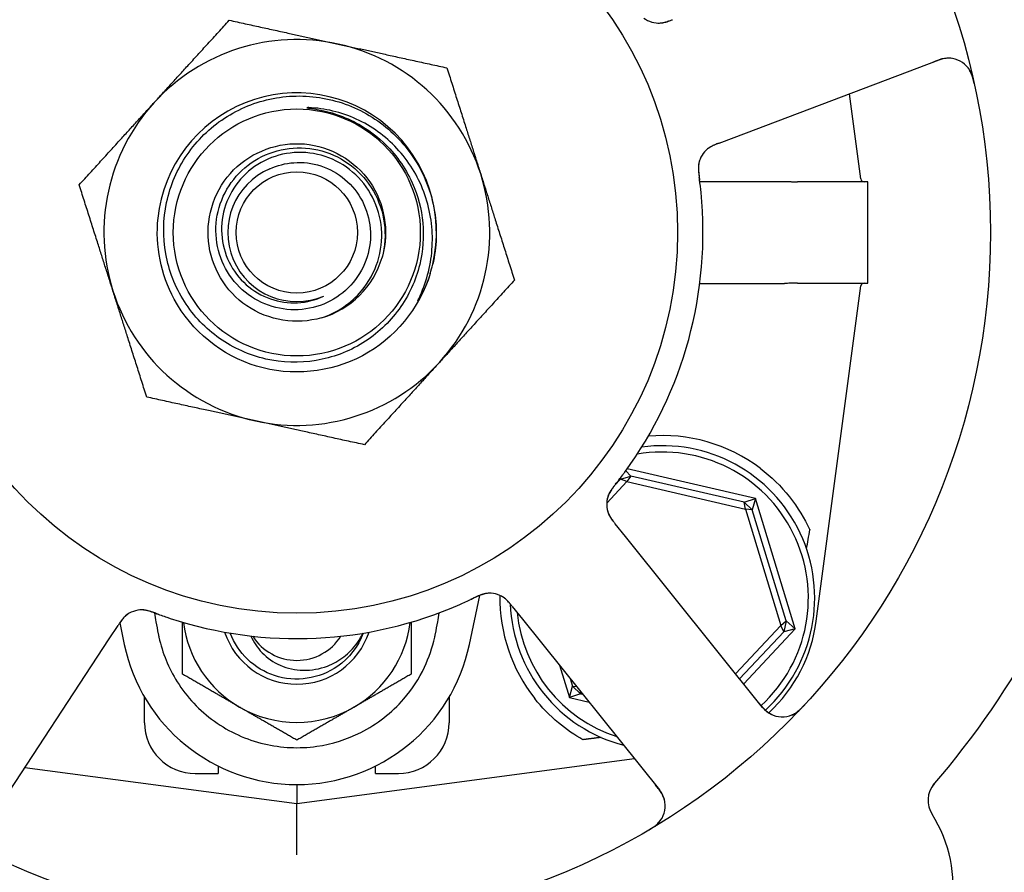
# Model space of a CAD drawing. Header units: inches. Extents: x 24 to 1128, y -94 to 748.
# Tile 531 of 546: x 704.06 to 706.49, y 603.76 to 605.86. Entities that reach past the tile are written whole.
import ezdxf

# ---------------------------------------------------------------- set-up
doc = ezdxf.new("R2010")
doc.units = ezdxf.units.IN
doc.header["$LTSCALE"] = 32
doc.header["$MEASUREMENT"] = 0
doc.layers.add('Dimension (ANSI)', color=7, linetype='Continuous', lineweight=25)
doc.layers.add('Visible (ANSI)', color=7, linetype='Continuous', lineweight=30)
doc.styles.add('Note Text (ANSI)', font='tahoma.ttf')
doc.dimstyles.new('Architectural (ANSI)', dxfattribs={"dimscale": 32, "dimtxt": 0.125, "dimasz": 0.098425, "dimexe": 0.125, "dimexo": 0.0625, "dimgap": 0.031496, "dimtad": 0, "dimtih": 1, "dimtoh": 1, "dimdec": 4, "dimrnd": 1e-08, "dimzin": 3, "dimdsep": 46, "dimlunit": 4, "dimtxsty": 'Note Text (ANSI)', "dimcen": 0.09, "dimdle": 0.393701, "dimclrd": 256, "dimclre": 256, "dimclrt": 256, "dimadec": 0, "dimazin": 3, "dimtfac": 0.96, "dimtofl": 0, "dimtmove": 0, "dimatfit": 3, "dimfxl": 1, "dimfrac": 2, "dimtolj": 1, "dimtzin": 12, "dimlwd": -1, "dimlwe": -1, "dimarcsym": 0})

# ---------------------------------------------------------------- blocks, each defined once
blk = doc.blocks.new('*D17')
at = {"layer": 'Defpoints', "color": 0, "transparency": 16777216}
for p in [(692.9153, 606.0589), (692.9153, 480.0589), (781.1171, 480.0589)]:
    blk.add_point(p, dxfattribs=at)
at = {"layer": 'Dimension (ANSI)', "transparency": 16777216}
for p, q in [((694.9153, 606.0589), (785.1171, 606.0589)), ((781.1171, 602.9093), (781.1171, 543.1487)), ((781.1171, 483.2085), (781.1171, 536.9691)), ((694.9153, 480.0589), (785.1171, 480.0589))]:
    blk.add_line(p, q, dxfattribs=at)
for points in [[(780.5922, 602.9093), (781.6421, 602.9093), (781.1171, 606.0589)], [(780.5922, 483.2085), (781.6421, 483.2085), (781.1171, 480.0589)]]:
    blk.add_solid(points, dxfattribs=at)
at = {"layer": 'Dimension (ANSI)', "transparency": 16777216, "insert": (774.3851, 542.1408), "char_height": 4, "attachment_point": 1, "style": 'Note Text (ANSI)'}
blk.add_mtext('\\A1;10\'-6"', dxfattribs=at)

msp = doc.modelspace()

# ---------------------------------------------------------------- linework, layer by layer
at = {"layer": 'Visible (ANSI)'}
for p, q in [((705.82143, 605.56805), (706.3258, 605.75906)), ((706.13304, 605.46569), (706.10511, 605.67548)), ((705.78413, 605.55392), (705.82143, 605.56805)), ((705.73645, 605.45919), (705.94487, 605.45919)), ((706.15058, 605.45891), (705.97697, 605.45891)), ((706.15058, 605.20891), (706.15058, 605.45891)), ((705.73645, 605.20863), (705.94487, 605.20863)), ((705.97697, 605.20891), (706.15058, 605.20891)), ((706.02323, 604.37725), (706.13304, 605.20213)), ((705.87331, 604.67923), (705.55775, 604.75224)), ((705.54097, 604.7262), (705.56685, 604.7341)), ((705.54097, 604.7262), (705.54178, 604.73053)), ((705.55404, 604.74709), (705.56685, 604.7341)), ((705.56685, 604.7341), (705.5569, 604.72036)), ((705.84578, 604.66957), (705.56685, 604.7341)), ((705.50721, 604.66713), (705.5569, 604.72036)), ((705.54097, 604.7262), (705.52666, 604.71087)), ((705.5569, 604.72036), (705.54097, 604.7262)), ((705.5569, 604.72036), (705.84869, 604.65286)), ((705.84578, 604.66957), (705.87331, 604.67923)), ((705.84578, 604.66957), (705.86556, 604.6511)), ((705.84869, 604.65286), (705.84578, 604.66957)), ((705.87331, 604.67923), (705.86556, 604.6511)), ((705.97128, 604.35827), (705.87331, 604.67923)), ((705.86556, 604.6511), (705.84869, 604.65286)), ((705.84869, 604.65286), (705.93612, 604.3664)), ((705.94914, 604.37728), (705.86556, 604.6511)), ((705.55334, 604.58527), (705.52837, 604.61639)), ((705.89086, 604.16461), (705.55334, 604.58527)), ((705.16925, 604.31936), (705.19469, 604.44008)), ((705.27489, 604.41298), (705.29985, 604.38188)), ((704.28233, 604.33315), (704.30421, 604.36652)), ((704.3082, 604.37256), (704.31941, 604.31936)), ((705.29985, 604.38188), (705.63737, 603.96122)), ((705.93612, 604.3664), (705.82472, 604.24704)), ((705.93612, 604.3664), (705.94914, 604.37728)), ((705.94304, 604.35091), (705.93612, 604.3664)), ((705.94914, 604.37728), (705.94304, 604.35091)), ((705.94914, 604.37728), (705.97128, 604.35827)), ((705.8346, 604.23473), (705.94304, 604.35091)), ((705.84448, 604.22242), (705.97128, 604.35827)), ((705.97128, 604.35827), (705.94304, 604.35091)), ((703.98655, 603.88216), (704.28233, 604.33315)), ((705.39104, 604.26823), (705.41535, 604.18858)), ((705.4174, 604.23537), (705.4231, 604.21672)), ((705.41535, 604.18858), (705.4231, 604.21672)), ((705.44288, 604.19825), (705.41535, 604.18858)), ((705.4231, 604.21672), (705.43321, 604.21567)), ((705.44288, 604.19825), (705.4231, 604.21672)), ((705.44169, 604.2051), (705.44288, 604.19825)), ((705.44288, 604.19825), (705.44816, 604.19703)), ((704.36933, 604.12673), (704.36933, 604.18994)), ((705.11933, 604.18994), (705.11933, 604.12673)), ((705.41535, 604.18858), (705.46396, 604.17734)), ((704.74433, 603.92766), (705.57551, 604.03831)), ((704.07484, 604.01678), (704.74433, 603.92766)), ((704.49433, 604.00173), (704.55058, 604.00173)), ((704.55058, 604.02028), (704.55058, 604.00173)), ((704.93808, 604.00173), (704.93808, 604.02028)), ((704.93808, 604.00173), (704.99433, 604.00173)), ((704.74433, 603.97466), (704.74433, 603.92766)), ((704.74433, 603.80156), (704.74433, 603.92766))]:
    msp.add_line(p, q, dxfattribs=at)
for radius in [1.7075, 0.9375, 0.30408, 0.14917]:
    msp.add_circle((704.74433, 605.33391), radius, dxfattribs=at)
for centre, radius, start, end in [((704.74433, 605.33391), 1, 107.83299, 149.65061), ((705.63574, 605.91208), 0.0625, 233.2706, 274.30345), ((704.74433, 605.33391), 0.475, 77.64769, 137.64769), ((704.74433, 605.33391), 0.475, 17.64769, 77.64769), ((706.34794, 605.70061), 0.0625, 12.88035, 110.7418), ((704.74433, 605.33391), 2.075, 318.99965, 10.48395), ((704.74433, 605.33391), 0.34375, 346.81176, 174.08625), ((704.74433, 605.33391), 0.34375, 346.81176, 174.08625), ((704.74433, 605.33391), 0.475, 137.64769, 197.64769), ((705.79511, 605.49125), 0.0625, 128.31583, 168.22862), ((704.74433, 605.33391), 0.17, 112.97308, 292.97308), ((704.74433, 605.33391), 0.475, 317.64769, 17.64769), ((706.14078, 605.46672), 0.00781, 187.58266, 270), ((704.74433, 605.33391), 1, 323.83299, 5.65061), ((704.74433, 605.33391), 0.21875, 286.09118, 343.65421), ((704.74433, 605.33391), 0.34375, 342.85926, 346.81176), ((704.74433, 605.33391), 0.475, 197.64769, 257.64769), ((706.14078, 605.2011), 0.00781, 90, 172.41734), ((704.74433, 605.33391), 0.475, 257.64769, 317.64769), ((705.64433, 604.43391), 0.4, 52.97261, 94.99892), ((705.64433, 604.43391), 0.375, 312.58331, 97.82604), ((705.64433, 604.43391), 0.35938, 312.5485, 99.97535), ((705.56967, 604.66479), 0.0625, 161.2706, 202.30345), ((705.21868, 604.38317), 0.0625, 56.31583, 96.22862), ((705.64433, 604.43391), 0.4, 179.10653, 218.18136), ((704.74433, 605.33391), 1, 251.83299, 293.65061), ((705.64433, 604.43391), 0.375, 182.20116, 255.29323), ((704.363, 604.3422), 0.0625, 89.2706, 130.30345), ((705.64433, 604.43391), 0.35938, 185.69755, 251.78605), ((704.74433, 604.40891), 0.2815, 187.18473, 240), ((704.74433, 604.40891), 0.2815, 300, 352.81527), ((705.65151, 604.42673), 0.375, 312.75403, 352.41734), ((704.74433, 604.40891), 0.18733, 198.38115, 341.61885), ((704.74433, 604.40891), 0.43425, 191.9007, 348.0993), ((704.74433, 604.40891), 0.12866, 212.48137, 327.51863), ((704.74433, 604.40891), 0.12866, 212.48137, 327.51863), ((704.74433, 604.40891), 0.2815, 240, 300), ((705.93961, 604.20372), 0.0625, 218.7418, 316.60325), ((704.49433, 604.12673), 0.125, 180, 270), ((704.99433, 604.12673), 0.125, 270, 0), ((705.58862, 603.9221), 0.0625, 300.88035, 38.7418), ((706.3607, 603.93525), 0.0625, 139.1302, 212.82247), ((706.03507, 603.72521), 0.325, 224.66113, 32.82247)]:
    msp.add_arc(centre, radius, start, end, dxfattribs=at)
msp.add_ellipse((706.24229, 607.44374), major_axis=(-0.57653, -4.33091), ratio=0.0429148, start_param=0.8462542, end_param=0.8607442, dxfattribs=at)
for points, weights in [([(704.3933, 605.65391), (704.47904, 605.74797), (704.57805, 605.85658)], [1, 1.0379548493, 1]), ([(704.57805, 605.85658), (704.72161, 605.82514), (704.84594, 605.79791)], [1, 1.0379548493, 1]), ([(704.84594, 605.79791), (704.97027, 605.77069), (705.11383, 605.73925)], [1, 1.0379548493, 1]), ([(705.11383, 605.73925), (705.15839, 605.5992), (705.19697, 605.47791)], [1, 1.0379548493, 1]), ([(704.20854, 605.45124), (704.30755, 605.55985), (704.3933, 605.65391)], [1, 1.0379548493, 1]), ([(705.19697, 605.47791), (705.23556, 605.35663), (705.28011, 605.21658)], [1, 1.0379548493, 1]), ([(704.29168, 605.18991), (704.2531, 605.31119), (704.20854, 605.45124)], [1, 1.0379548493, 1]), ([(705.28011, 605.21658), (705.18111, 605.10797), (705.09536, 605.01391)], [1, 1.0379548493, 1]), ([(704.37482, 604.92857), (704.33027, 605.06862), (704.29168, 605.18991)], [1, 1.0379548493, 1]), ([(705.09536, 605.01391), (705.00962, 604.91985), (704.91061, 604.81124)], [1, 1.0379548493, 1]), ([(704.64272, 604.86991), (704.51839, 604.89713), (704.37482, 604.92857)], [1, 1.0379548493, 1]), ([(704.91061, 604.81124), (704.76705, 604.84268), (704.64272, 604.86991)], [1, 1.0379548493, 1]), ([(704.46283, 604.24639), (704.46283, 604.31472), (704.46283, 604.37435)], [1, 1.02953838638, 1.01310023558]), ([(705.02583, 604.37435), (705.02583, 604.31472), (705.02583, 604.24639)], [1.01310023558, 1.02953838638, 1]), ([(704.60358, 604.16512), (704.53826, 604.20284), (704.46283, 604.24639)], [1, 1.0379548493, 1]), ([(705.02583, 604.24639), (704.9504, 604.20284), (704.88508, 604.16512)], [1, 1.0379548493, 1]), ([(704.74433, 604.08386), (704.6689, 604.12741), (704.60358, 604.16512)], [1, 1.0379548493, 1]), ([(704.88508, 604.16512), (704.81976, 604.12741), (704.74433, 604.08386)], [1, 1.0379548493, 1]), ([(705.49338, 604.09063), (705.47104, 604.0878), (705.44875, 604.08498)], [0.999969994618, 0.999969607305, 0.999970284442])]:
    msp.add_rational_spline(points, weights, degree=2, dxfattribs=at)
for points, knots in [([(705.63333, 605.84963), (705.63361, 605.84962), (705.63391, 605.84962), (705.63507, 605.84961), (705.63599, 605.84962), (705.63864, 605.84971), (705.64043, 605.84985), (705.64573, 605.85051), (705.64941, 605.85129), (705.65595, 605.85312), (705.65888, 605.8541), (705.66167, 605.85511)], [0.094581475, 0.094581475, 0.094581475, 0.094581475, 0.097636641, 0.097636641, 0.105884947, 0.105884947, 0.120706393, 0.120706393, 0.149460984, 0.149460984, 0.172558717, 0.172558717, 0.172558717, 0.172558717]), ([(705.63945, 605.84969), (705.63945, 605.84969), (705.63945, 605.84969), (705.63949, 605.84969), (705.63956, 605.8497), (705.63989, 605.84972), (705.6402, 605.84974), (705.64167, 605.84986), (705.64361, 605.85008), (705.6463, 605.85056), (705.64699, 605.8507), (705.65074, 605.85151), (705.65399, 605.85244), (705.65961, 605.85436), (705.66136, 605.85499), (705.6641, 605.856), (705.66504, 605.85635), (705.66697, 605.85708), (705.66797, 605.85746), (705.66895, 605.85783)], [0.05598665, 0.05598665, 0.05598665, 0.05598665, 0.05687301, 0.05687301, 0.0600697, 0.0600697, 0.06858049, 0.06858049, 0.09786867, 0.09786867, 0.10758076, 0.10758076, 0.14991049, 0.14991049, 0.16694482, 0.16694482, 0.17567446, 0.17567446, 0.18444701, 0.18444701, 0.18444701, 0.18444701]), ([(706.35577, 605.76261), (706.3551, 605.76269), (706.35427, 605.76276), (706.3509, 605.76298), (706.34841, 605.763), (706.34154, 605.7624), (706.33726, 605.76172), (706.32913, 605.75972), (706.32533, 605.75859), (706.31975, 605.75668), (706.31808, 605.75609), (706.31444, 605.75475), (706.31243, 605.75399), (706.31045, 605.75324)], [0.11682073, 0.11682073, 0.11682073, 0.11682073, 0.13209763, 0.13209763, 0.17640845, 0.17640845, 0.22121696, 0.22121696, 0.25582457, 0.25582457, 0.27005755, 0.27005755, 0.2865375, 0.2865375, 0.2865375, 0.2865375]), ([(706.412, 605.70056), (706.41182, 605.70136), (706.41165, 605.70215), (706.4109, 605.70549), (706.41028, 605.70813), (706.409, 605.71297), (706.40836, 605.71518), (706.40684, 605.71997), (706.4059, 605.72258), (706.40424, 605.72669), (706.4035, 605.72834), (706.40201, 605.7314), (706.40125, 605.7328), (706.39966, 605.73552), (706.39881, 605.73682), (706.39772, 605.73837), (706.39739, 605.73881), (706.39712, 605.73917)], [0, 0, 0, 0, 0.00673636, 0.00673636, 0.02806078, 0.02806078, 0.0453371, 0.0453371, 0.06652159, 0.06652159, 0.08352226, 0.08352226, 0.10158901, 0.10158901, 0.12223493, 0.12223493, 0.13206643, 0.13206643, 0.13206643, 0.13206643]), ([(705.02834, 605.45617), (705.0424, 605.42498), (705.05118, 605.39168), (705.05757, 605.32336), (705.05506, 605.28881), (705.03738, 605.21567), (705.0201, 605.17823), (704.97203, 605.11184), (704.94164, 605.08359), (704.87151, 605.04014), (704.83241, 605.02545), (704.75052, 605.01179), (704.7085, 605.01306), (704.62703, 605.03164), (704.58839, 605.04887), (704.51965, 605.0973), (704.49027, 605.1281), (704.44477, 605.19945), (704.42919, 605.23936), (704.4141, 605.32316), (704.41484, 605.36627), (704.43281, 605.45004), (704.44997, 605.48988), (704.4987, 605.561), (704.52989, 605.59153), (704.60242, 605.63911), (704.64312, 605.65561), (704.72881, 605.67219), (704.77299, 605.672), (704.85907, 605.65469), (704.90013, 605.63764), (704.97363, 605.58865), (705.00533, 605.5571), (705.0301, 605.52038)], [-5.0704915, -5.0704915, -5.0704915, -5.0704915, -4.8092414, -4.8092414, -4.5465572, -4.5465572, -4.2346915, -4.2346915, -3.9208419, -3.9208419, -3.6050086, -3.6050086, -3.2871921, -3.2871921, -2.9673924, -2.9673924, -2.64561, -2.64561, -2.321845, -2.321845, -1.9960977, -1.9960977, -1.6683683, -1.6683683, -1.3386572, -1.3386572, -1.0069646, -1.0069646, -0.6732907, -0.6732907, -0.3376357, -0.3376357, 0, 0, 0, 0]), ([(704.78077, 605.64097), (704.77546, 605.64131), (704.77145, 605.64135), (704.7695, 605.64119), (704.76922, 605.64116), (704.76898, 605.6411), (704.76892, 605.64109), (704.76886, 605.64106), (704.76884, 605.64105), (704.76882, 605.64103), (704.76881, 605.64102), (704.76881, 605.641), (704.76881, 605.64099), (704.76881, 605.64098), (704.76881, 605.64097), (704.76883, 605.64094), (704.76884, 605.64093), (704.76892, 605.64088), (704.76902, 605.64084), (704.76941, 605.64071), (704.7698, 605.64063), (704.77166, 605.64026), (704.7742, 605.6399), (704.78786, 605.63793), (704.81212, 605.63465), (704.84191, 605.62466)], [-0.37606241, -0.37606241, -0.37606241, -0.37606241, -0.30741129, -0.30741129, -0.29779295, -0.29779295, -0.29494673, -0.29494673, -0.2937317, -0.2937317, -0.29301265, -0.29301265, -0.29238719, -0.29238719, -0.29165629, -0.29165629, -0.29047649, -0.29047649, -0.28622321, -0.28622321, -0.27736006, -0.27736006, -0.23942142, -0.23942142, 0, 0, 0, 0]), ([(705.04789, 605.17806), (705.06525, 605.21635), (705.07537, 605.25752), (705.07992, 605.34265), (705.07384, 605.38584), (705.04558, 605.46662), (705.02397, 605.50353), (704.96825, 605.56624), (704.93491, 605.59165), (704.86104, 605.62774), (704.82136, 605.63835), (704.78077, 605.64097)], [-1.5992336, -1.5992336, -1.5992336, -1.5992336, -1.2791425, -1.2791425, -0.9499666, -0.9499666, -0.6270496, -0.6270496, -0.3103934, -0.3103934, 0, 0, 0, 0]), ([(704.84191, 605.62466), (704.86149, 605.61808), (704.88033, 605.60966), (704.9193, 605.58738), (704.93888, 605.57296), (704.98693, 605.52807), (705.01129, 605.49401), (705.02834, 605.45617)], [-0.65841937, -0.65841937, -0.65841937, -0.65841937, -0.50117447, -0.50117447, -0.31635325, -0.31635325, 0, 0, 0, 0]), ([(704.80496, 605.12373), (704.74349, 605.106), (704.67438, 605.117), (704.62145, 605.15293), (704.56853, 605.18886), (704.53281, 605.24904), (704.52661, 605.31271), (704.52041, 605.37637), (704.54384, 605.4423), (704.58883, 605.48777), (704.63382, 605.53323), (704.6995, 605.55737), (704.76322, 605.55184), (704.82693, 605.54632), (704.88748, 605.51125), (704.92397, 605.45873), (704.96046, 605.40621), (704.97221, 605.33725), (704.95517, 605.27561), (704.95486, 605.27452), (704.95455, 605.27343), (704.95424, 605.27235)], [16.9979155, 16.9979155, 16.9979155, 16.9979155, 17.8752194, 17.8752194, 17.8752194, 18.7524691, 18.7524691, 18.7524691, 19.6296647, 19.6296647, 19.6296647, 20.5068064, 20.5068064, 20.5068064, 21.3838943, 21.3838943, 21.3838943, 22.2609286, 22.2609286, 22.2609286, 22.2764365, 22.2764365, 22.2764365, 22.2764365]), ([(705.78398, 605.55387), (705.78307, 605.55352), (705.78215, 605.55317), (705.78037, 605.5525), (705.7795, 605.55216), (705.77697, 605.55118), (705.77536, 605.55055), (705.77279, 605.54949), (705.77177, 605.54905), (705.7679, 605.54736), (705.76552, 605.54617), (705.76198, 605.5442), (705.76025, 605.54312), (705.75778, 605.54137), (705.75711, 605.54087), (705.75615, 605.54013), (705.75579, 605.53984), (705.75563, 605.53971), (705.75561, 605.53969), (705.75561, 605.53969)], [0, 0, 0, 0, 0.00805947, 0.00805947, 0.01607833, 0.01607833, 0.0318321, 0.0318321, 0.04288224, 0.04288224, 0.07619177, 0.07619177, 0.108399, 0.108399, 0.1204764, 0.1204764, 0.12953115, 0.12953115, 0.13163231, 0.13163231, 0.13163231, 0.13163231]), ([(704.67798, 605.49043), (704.69655, 605.49905), (704.71652, 605.50424), (704.75945, 605.50751), (704.78208, 605.50478), (704.8253, 605.49074), (704.84544, 605.47947), (704.88051, 605.44968), (704.89504, 605.43137), (704.91642, 605.38996), (704.92297, 605.36722), (704.92705, 605.32022), (704.92443, 605.29641), (704.91016, 605.25084), (704.89854, 605.22955), (704.86764, 605.19238), (704.84858, 605.17692), (704.80536, 605.15402), (704.78157, 605.14689), (704.73232, 605.14208), (704.70731, 605.14456), (704.65937, 605.15901), (704.63693, 605.17094), (704.59763, 605.20289), (704.58122, 605.22269), (704.55674, 605.26769), (704.54901, 605.29251), (704.54341, 605.34401), (704.54571, 605.37021), (704.56027, 605.42053), (704.5725, 605.44414), (704.60545, 605.4856), (704.62595, 605.50298), (704.6727, 605.52908), (704.69855, 605.53746), (704.75229, 605.5439), (704.77967, 605.5418), (704.83238, 605.52719), (704.85717, 605.5147), (704.90082, 605.48079), (704.9192, 605.45961), (704.94698, 605.41115), (704.95602, 605.38429), (704.96337, 605.32833), (704.96151, 605.29976), (704.95424, 605.27235)], [-4.2480515, -4.2480515, -4.2480515, -4.2480515, -4.0909216, -4.0909216, -3.9177275, -3.9177275, -3.7423694, -3.7423694, -3.5648477, -3.5648477, -3.385163, -3.385163, -3.2033156, -3.2033156, -3.0193061, -3.0193061, -2.8331349, -2.8331349, -2.6448024, -2.6448024, -2.4543091, -2.4543091, -2.2616553, -2.2616553, -2.0668416, -2.0668416, -1.8698684, -1.8698684, -1.6707361, -1.6707361, -1.469445, -1.469445, -1.2659958, -1.2659958, -1.0603886, -1.0603886, -0.8526241, -0.8526241, -0.6427026, -0.6427026, -0.4306244, -0.4306244, -0.2163901, -0.2163901, 0, 0, 0, 0]), ([(704.80496, 605.12373), (704.82418, 605.13001), (704.84244, 605.13892), (704.87579, 605.16145), (704.89075, 605.1749), (704.92149, 605.21152), (704.93505, 605.23607), (704.95179, 605.28865), (704.95494, 605.31612), (704.95048, 605.37035), (704.94305, 605.39658), (704.91864, 605.44434), (704.90203, 605.46547), (704.86188, 605.49985), (704.83882, 605.51288), (704.78934, 605.52916), (704.76344, 605.53238), (704.71225, 605.52866), (704.68745, 605.52189), (704.64223, 605.49932), (704.62218, 605.48386), (704.58945, 605.44635), (704.57699, 605.42476), (704.56125, 605.37835), (704.55799, 605.35403), (704.56105, 605.30589), (704.5672, 605.28254), (704.58802, 605.23989), (704.60236, 605.22094), (704.63727, 605.18993), (704.6574, 605.17807), (704.70076, 605.16295), (704.72351, 605.1597), (704.76859, 605.16218), (704.79049, 605.16775), (704.81068, 605.17739)], [-3.1722778, -3.1722778, -3.1722778, -3.1722778, -3.0186699, -3.0186699, -2.8665315, -2.8665315, -2.6554083, -2.6554083, -2.4471425, -2.4471425, -2.2417348, -2.2417348, -2.0391858, -2.0391858, -1.8394961, -1.8394961, -1.6426663, -1.6426663, -1.4486971, -1.4486971, -1.2575891, -1.2575891, -1.0693429, -1.0693429, -0.8839593, -0.8839593, -0.7014387, -0.7014387, -0.5217818, -0.5217818, -0.3449893, -0.3449893, -0.1710619, -0.1710619, 0, 0, 0, 0]), ([(705.77638, 605.55094), (705.77541, 605.55056), (705.77443, 605.55015), (705.7706, 605.54853), (705.76771, 605.54718), (705.76243, 605.54433), (705.75998, 605.5428), (705.75635, 605.5402), (705.75503, 605.53915), (705.75329, 605.53767), (705.75278, 605.53722), (705.75221, 605.53669), (705.7521, 605.5366), (705.752, 605.5365)], [0.016833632, 0.016833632, 0.016833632, 0.016833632, 0.024996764, 0.024996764, 0.048690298, 0.048690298, 0.071674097, 0.071674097, 0.086017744, 0.086017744, 0.092484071, 0.092484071, 0.093980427, 0.093980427, 0.093980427, 0.093980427]), ([(705.0301, 605.52038), (705.04365, 605.50029), (705.05499, 605.4788), (705.073, 605.43343), (705.07954, 605.40965), (705.09041, 605.3422), (705.08893, 605.29801), (705.07901, 605.25548)], [-0.70402922, -0.70402922, -0.70402922, -0.70402922, -0.51973951, -0.51973951, -0.33275492, -0.33275492, 0, 0, 0, 0]), ([(705.7341, 605.50485), (705.7341, 605.50485), (705.73408, 605.50477), (705.734, 605.50439), (705.73391, 605.50393), (705.73368, 605.50264), (705.73354, 605.50174), (705.73318, 605.49894), (705.73301, 605.49681), (705.73292, 605.49286), (705.73293, 605.49117), (705.73305, 605.4881), (705.73313, 605.48676), (705.73339, 605.48321), (705.73363, 605.48091), (705.73418, 605.47619), (705.73451, 605.47371), (705.73492, 605.47078), (705.73499, 605.47024), (705.73507, 605.46969)], [0.07093315, 0.07093315, 0.07093315, 0.07093315, 0.07636582, 0.07636582, 0.08666451, 0.08666451, 0.09983227, 0.09983227, 0.12422951, 0.12422951, 0.14000403, 0.14000403, 0.15098746, 0.15098746, 0.16837573, 0.16837573, 0.18725581, 0.18725581, 0.19162474, 0.19162474, 0.19162474, 0.19162474]), ([(705.73555, 605.51018), (705.7354, 605.50967), (705.73525, 605.50914), (705.73487, 605.50765), (705.73464, 605.50662), (705.73432, 605.50489), (705.73424, 605.50443), (705.73396, 605.50259), (705.73376, 605.50098), (705.73351, 605.49752), (705.73343, 605.49577), (705.73339, 605.49247), (705.7334, 605.49103), (705.73351, 605.48694), (705.73367, 605.48405), (705.7341, 605.47867), (705.73435, 605.47615), (705.735, 605.47041), (705.73542, 605.46718), (705.73594, 605.4632), (705.73604, 605.46242), (705.73614, 605.46165)], [0.13529987, 0.13529987, 0.13529987, 0.13529987, 0.15041628, 0.15041628, 0.17862374, 0.17862374, 0.18801436, 0.18801436, 0.213705, 0.213705, 0.23365386, 0.23365386, 0.24706171, 0.24706171, 0.26969874, 0.26969874, 0.28871803, 0.28871803, 0.31389263, 0.31389263, 0.31994869, 0.31994869, 0.31994869, 0.31994869]), ([(705.73947, 605.43237), (705.73852, 605.44193), (705.73716, 605.45383), (705.73589, 605.46352), (705.7356, 605.46573), (705.73533, 605.46777), (705.73508, 605.46961)], [0, 0, 0, 0, 0.41999651, 0.41999651, 0.41999651, 0.51583384, 0.51583384, 0.51583384, 0.51583384]), ([(705.94487, 605.45919), (705.94496, 605.45919), (705.94505, 605.45919), (705.94541, 605.45919), (705.94568, 605.45919), (705.94635, 605.45919), (705.94676, 605.45918), (705.94834, 605.45918), (705.94951, 605.45917), (705.95337, 605.45914), (705.95588, 605.45911), (705.95998, 605.45905), (705.96127, 605.45903), (705.96251, 605.45901)], [0.065326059, 0.065326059, 0.065326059, 0.065326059, 0.065886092, 0.065886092, 0.067505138, 0.067505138, 0.069967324, 0.069967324, 0.077104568, 0.077104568, 0.093330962, 0.093330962, 0.101340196, 0.101340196, 0.101340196, 0.101340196]), ([(705.07281, 605.2326), (705.0464, 605.14696), (704.98505, 605.07267), (704.90596, 605.03053), (704.8269, 604.98841), (704.73107, 604.97893), (704.64529, 605.00474), (704.55954, 605.03054), (704.48487, 605.09129), (704.44218, 605.16999), (704.40938, 605.23045), (704.39575, 605.30095), (704.40257, 605.36934)], [5.0115512, 5.0115512, 5.0115512, 5.0115512, 5.7936548, 5.7936548, 5.7936548, 6.5754431, 6.5754431, 6.5754431, 7.3569225, 7.3569225, 7.3569225, 7.9571961, 7.9571961, 7.9571961, 7.9571961]), ([(705.07281, 605.2326), (705.06329, 605.20186), (705.0517, 605.18044), (705.04526, 605.16945), (705.04402, 605.1675), (705.04316, 605.16636), (705.043, 605.16615), (705.04282, 605.16598), (705.04278, 605.16594), (705.04273, 605.16591), (705.04271, 605.1659), (705.04269, 605.16589), (705.04268, 605.16589), (705.04266, 605.16589), (705.04265, 605.1659), (705.04264, 605.16591), (705.04264, 605.16591), (705.04263, 605.16594), (705.04262, 605.16595), (705.04262, 605.16603), (705.04263, 605.16612), (705.04299, 605.16749), (705.04513, 605.17197), (705.04789, 605.17806)], [-0.32425255, -0.32425255, -0.32425255, -0.32425255, -0.13434383, -0.13434383, -0.07553483, -0.07553483, -0.06406424, -0.06406424, -0.06072925, -0.06072925, -0.05932586, -0.05932586, -0.05850628, -0.05850628, -0.05780445, -0.05780445, -0.05699234, -0.05699234, -0.05569314, -0.05569314, -0.05100977, -0.05100977, 0, 0, 0, 0]), ([(705.96251, 605.2088), (705.95834, 605.20874), (705.9539, 605.20867), (705.94834, 605.20864), (705.94765, 605.20864), (705.94658, 605.20863), (705.9462, 605.20863), (705.9456, 605.20863), (705.94536, 605.20863), (705.94504, 605.20863), (705.94496, 605.20863), (705.94487, 605.20863)], [0.027184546, 0.027184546, 0.027184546, 0.027184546, 0.056924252, 0.056924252, 0.061161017, 0.061161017, 0.063446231, 0.063446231, 0.064876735, 0.064876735, 0.065401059, 0.065401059, 0.065401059, 0.065401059]), ([(705.88521, 604.75325), (705.91177, 604.73321), (705.93668, 604.70892), (705.9782, 604.65674), (705.99476, 604.62882), (706.00693, 604.6028), (706.00717, 604.60228), (706.0074, 604.60177)], [2.42631602, 2.42631602, 2.42631602, 2.42631602, 2.67966729, 2.67966729, 2.93613935, 2.93613935, 2.94129083, 2.94129083, 2.94129083, 2.94129083]), ([(705.52887, 604.71384), (705.53381, 604.72011), (705.54072, 604.72905), (705.54665, 604.73701), (705.54838, 604.73935), (705.55005, 604.74161), (705.55163, 604.74377)], [0.48416631, 0.48416631, 0.48416631, 0.48416631, 0.88318571, 0.88318571, 0.88318571, 1, 1, 1, 1]), ([(705.53387, 604.72022), (705.53187, 604.71764), (705.52986, 604.71508), (705.52624, 604.71033), (705.52461, 604.70814), (705.52164, 604.70399), (705.52027, 604.70201), (705.51811, 604.69872), (705.51725, 604.69735), (705.51541, 604.69433), (705.51452, 604.69274), (705.51297, 604.68985), (705.51234, 604.68855), (705.51097, 604.68554), (705.51037, 604.684), (705.50943, 604.68126), (705.50907, 604.68), (705.50879, 604.67893)], [0, 0, 0, 0, 0.0253292, 0.0253292, 0.04592782, 0.04592782, 0.06431613, 0.06431613, 0.07801539, 0.07801539, 0.09688899, 0.09688899, 0.11755369, 0.11755369, 0.15067695, 0.15067695, 0.17984281, 0.17984281, 0.17984281, 0.17984281]), ([(705.52887, 604.71383), (705.5283, 604.71312), (705.52775, 604.71242), (705.52662, 604.71099), (705.52606, 604.71027), (705.52399, 604.70763), (705.52248, 604.70564), (705.5196, 604.70167), (705.5182, 604.69965), (705.51621, 604.69653), (705.51549, 604.69535), (705.51388, 604.69254), (705.51309, 604.69101), (705.51197, 604.68862), (705.51155, 604.68765), (705.5108, 604.68578), (705.51047, 604.68485), (705.51024, 604.68417), (705.5102, 604.68405), (705.5102, 604.68405)], [0, 0, 0, 0, 0.00712604, 0.00712604, 0.01419238, 0.01419238, 0.03284312, 0.03284312, 0.05207098, 0.05207098, 0.06472354, 0.06472354, 0.08419423, 0.08419423, 0.09866358, 0.09866358, 0.11516786, 0.11516786, 0.12167905, 0.12167905, 0.12167905, 0.12167905]), ([(705.50952, 604.64779), (705.5096, 604.64752), (705.50969, 604.64723), (705.51004, 604.64613), (705.51033, 604.64525), (705.51124, 604.64276), (705.51193, 604.64111), (705.5142, 604.63627), (705.51607, 604.63301), (705.51984, 604.62735), (705.52168, 604.62487), (705.52349, 604.62253)], [0.094581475, 0.094581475, 0.094581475, 0.094581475, 0.097636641, 0.097636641, 0.105884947, 0.105884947, 0.120706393, 0.120706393, 0.149460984, 0.149460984, 0.172558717, 0.172558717, 0.172558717, 0.172558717]), ([(705.51147, 604.64198), (705.51147, 604.64198), (705.51147, 604.64198), (705.51149, 604.64195), (705.51151, 604.64188), (705.51163, 604.64158), (705.51175, 604.64129), (705.51232, 604.63993), (705.51313, 604.63815), (705.51442, 604.63574), (705.51476, 604.63513), (705.51669, 604.63181), (705.51858, 604.629), (705.52214, 604.62425), (705.52328, 604.62279), (705.52509, 604.62049), (705.52572, 604.6197), (705.527, 604.61809), (705.52767, 604.61726), (705.52833, 604.61644)], [0.05598665, 0.05598665, 0.05598665, 0.05598665, 0.05687301, 0.05687301, 0.0600697, 0.0600697, 0.06858049, 0.06858049, 0.09786867, 0.09786867, 0.10758076, 0.10758076, 0.14991049, 0.14991049, 0.16694482, 0.16694482, 0.17567446, 0.17567446, 0.18444701, 0.18444701, 0.18444701, 0.18444701]), ([(705.21828, 604.44567), (705.21775, 604.44566), (705.21719, 604.44563), (705.21566, 604.44554), (705.21461, 604.44544), (705.21287, 604.44521), (705.2124, 604.44514), (705.21056, 604.44484), (705.20898, 604.44453), (705.2056, 604.4437), (705.20391, 604.44324), (705.20076, 604.44226), (705.1994, 604.4418), (705.19555, 604.44044), (705.19285, 604.43939), (705.18786, 604.43731), (705.18554, 604.43629), (705.18028, 604.4339), (705.17734, 604.43251), (705.17371, 604.43079), (705.17301, 604.43045), (705.1723, 604.43012)], [0.13529987, 0.13529987, 0.13529987, 0.13529987, 0.15041628, 0.15041628, 0.17862374, 0.17862374, 0.18801436, 0.18801436, 0.213705, 0.213705, 0.23365386, 0.23365386, 0.24706171, 0.24706171, 0.26969874, 0.26969874, 0.28871803, 0.28871803, 0.31389263, 0.31389263, 0.31994869, 0.31994869, 0.31994869, 0.31994869]), ([(705.21275, 604.4454), (705.21275, 604.4454), (705.21268, 604.4454), (705.21229, 604.44535), (705.21182, 604.4453), (705.21053, 604.44512), (705.20963, 604.44498), (705.20685, 604.44445), (705.20478, 604.44396), (705.20099, 604.44282), (705.19939, 604.44229), (705.1965, 604.44122), (705.19525, 604.44074), (705.19196, 604.43939), (705.18985, 604.43846), (705.18552, 604.43647), (705.18327, 604.43539), (705.18061, 604.4341), (705.18012, 604.43386), (705.17962, 604.43362)], [0.07093315, 0.07093315, 0.07093315, 0.07093315, 0.07636582, 0.07636582, 0.08666451, 0.08666451, 0.09983227, 0.09983227, 0.12422951, 0.12422951, 0.14000403, 0.14000403, 0.15098746, 0.15098746, 0.16837573, 0.16837573, 0.18725581, 0.18725581, 0.19162474, 0.19162474, 0.19162474, 0.19162474]), ([(705.26966, 604.41944), (705.26899, 604.42024), (705.26831, 604.42105), (705.26558, 604.42419), (705.26341, 604.42652), (705.25906, 604.43066), (705.25685, 604.43252), (705.25326, 604.43516), (705.25185, 604.4361), (705.24991, 604.43729), (705.24931, 604.43764), (705.24864, 604.43802), (705.24852, 604.43809), (705.24839, 604.43816)], [0.016833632, 0.016833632, 0.016833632, 0.016833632, 0.024996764, 0.024996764, 0.048690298, 0.048690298, 0.071674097, 0.071674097, 0.086017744, 0.086017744, 0.092484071, 0.092484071, 0.093980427, 0.093980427, 0.093980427, 0.093980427]), ([(705.14549, 604.4179), (705.15428, 604.42175), (705.16518, 604.42673), (705.17401, 604.43093), (705.17602, 604.43189), (705.17787, 604.43277), (705.17954, 604.43358)], [0, 0, 0, 0, 0.41999651, 0.41999651, 0.41999651, 0.51583384, 0.51583384, 0.51583384, 0.51583384]), ([(705.27479, 604.41311), (705.27418, 604.41387), (705.27357, 604.41464), (705.27237, 604.41612), (705.27179, 604.41684), (705.27007, 604.41895), (705.26897, 604.42028), (705.26717, 604.4224), (705.26644, 604.42324), (705.26363, 604.4264), (705.26176, 604.42829), (705.25879, 604.43105), (705.25724, 604.43236), (705.2548, 604.43417), (705.25413, 604.43465), (705.25312, 604.43533), (705.25274, 604.43558), (705.25256, 604.4357), (705.25254, 604.43571), (705.25254, 604.43571)], [0, 0, 0, 0, 0.00805947, 0.00805947, 0.01607833, 0.01607833, 0.0318321, 0.0318321, 0.04288224, 0.04288224, 0.07619177, 0.07619177, 0.108399, 0.108399, 0.1204764, 0.1204764, 0.12953115, 0.12953115, 0.13163231, 0.13163231, 0.13163231, 0.13163231]), ([(704.32333, 604.3905), (704.32333, 604.3905), (704.32332, 604.39049), (704.3233, 604.39047), (704.32324, 604.39043), (704.32299, 604.39022), (704.32275, 604.39001), (704.32164, 604.38905), (704.32019, 604.38773), (704.3183, 604.38576), (704.31782, 604.38525), (704.31526, 604.38239), (704.31318, 604.37973), (704.30976, 604.37487), (704.30872, 604.37333), (704.3071, 604.37091), (704.30654, 604.37006), (704.30541, 604.36834), (704.30482, 604.36745), (704.30425, 604.36657)], [0.05598665, 0.05598665, 0.05598665, 0.05598665, 0.056873, 0.056873, 0.06006969, 0.06006969, 0.06858048, 0.06858048, 0.09786866, 0.09786866, 0.10758076, 0.10758076, 0.14991048, 0.14991048, 0.16694481, 0.16694481, 0.17567446, 0.17567446, 0.18444701, 0.18444701, 0.18444701, 0.18444701]), ([(704.32825, 604.39414), (704.32801, 604.39398), (704.32777, 604.39381), (704.32682, 604.39314), (704.32608, 604.39259), (704.324, 604.39096), (704.32263, 604.38979), (704.31873, 604.38614), (704.31621, 604.38335), (704.312, 604.37802), (704.3102, 604.3755), (704.30854, 604.37306)], [0.094581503, 0.094581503, 0.094581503, 0.094581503, 0.09763667, 0.09763667, 0.105884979, 0.105884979, 0.120706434, 0.120706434, 0.149461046, 0.149461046, 0.17255876, 0.17255876, 0.17255876, 0.17255876]), ([(704.40466, 604.39337), (704.40158, 604.39448), (704.39853, 604.39559), (704.39289, 604.39757), (704.39031, 604.39844), (704.38544, 604.39999), (704.38313, 604.40067), (704.37934, 604.40171), (704.37777, 604.40211), (704.37433, 604.40292), (704.37254, 604.40329), (704.36931, 604.40386), (704.36788, 604.40406), (704.36459, 604.40443), (704.36295, 604.40452), (704.36006, 604.40457), (704.35875, 604.40453), (704.35764, 604.40447)], [0, 0, 0, 0, 0.02532917, 0.02532917, 0.0459278, 0.0459278, 0.06431611, 0.06431611, 0.0780154, 0.0780154, 0.09688899, 0.09688899, 0.11755371, 0.11755371, 0.15067697, 0.15067697, 0.17984281, 0.17984281, 0.17984281, 0.17984281]), ([(704.39703, 604.39615), (704.39618, 604.39647), (704.39534, 604.39678), (704.39364, 604.39741), (704.39278, 604.39773), (704.38963, 604.39887), (704.38727, 604.3997), (704.38261, 604.40121), (704.38025, 604.40191), (704.37667, 604.40285), (704.37532, 604.40317), (704.37215, 604.40383), (704.37046, 604.4041), (704.36783, 604.40444), (704.36679, 604.40453), (704.36477, 604.40467), (704.36379, 604.40469), (704.36307, 604.4047), (704.36294, 604.40471), (704.36294, 604.40471)], [0, 0, 0, 0, 0.00712604, 0.00712604, 0.01419238, 0.01419238, 0.03284312, 0.03284312, 0.05207098, 0.05207098, 0.06472354, 0.06472354, 0.08419423, 0.08419423, 0.09866358, 0.09866358, 0.11516786, 0.11516786, 0.12167905, 0.12167905, 0.12167905, 0.12167905]), ([(704.39397, 604.39719), (704.39505, 604.38972), (704.39623, 604.38227), (704.39918, 604.36512), (704.40102, 604.35545), (704.40363, 604.34299), (704.40423, 604.34018), (704.40485, 604.33737)], [0.1231004, 0.1231004, 0.1231004, 0.1231004, 0.18059107, 0.18059107, 0.25560221, 0.25560221, 0.27753231, 0.27753231, 0.27753231, 0.27753231]), ([(704.39704, 604.39615), (704.40453, 604.39339), (704.41517, 604.38958), (704.42458, 604.38641), (704.42733, 604.38548), (704.43, 604.38459), (704.43254, 604.38376)], [0.48416631, 0.48416631, 0.48416631, 0.48416631, 0.88318571, 0.88318571, 0.88318571, 1, 1, 1, 1]), ([(705.08381, 604.33737), (705.08442, 604.34016), (705.08502, 604.34295), (705.08763, 604.35542), (705.08947, 604.36511), (705.09244, 604.38232), (705.09362, 604.3898), (705.0947, 604.3973)], [0.04807073, 0.04807073, 0.04807073, 0.04807073, 0.06985523, 0.06985523, 0.14510353, 0.14510353, 0.20287692, 0.20287692, 0.20287692, 0.20287692]), ([(704.90792, 604.34755), (704.8955, 604.31488), (704.87351, 604.28579), (704.84489, 604.26569), (704.80049, 604.23451), (704.74117, 604.22572), (704.68964, 604.24267), (704.64011, 604.25897), (704.5989, 604.29868), (704.58049, 604.34743)], [0.3590141, 0.3590141, 0.3590141, 0.3590141, 0.9586618, 0.9586618, 0.9586618, 1.888606, 1.888606, 1.888606, 2.7825786, 2.7825786, 2.7825786, 2.7825786]), ([(704.63131, 604.34032), (704.63779, 604.32508), (704.6471, 604.3112), (704.67148, 604.28609), (704.68681, 604.27558), (704.72146, 604.26048), (704.74058, 604.25637), (704.78029, 604.2555), (704.80051, 604.25912), (704.83393, 604.27198), (704.84749, 604.27959), (704.87247, 604.29867), (704.8837, 604.31014), (704.89316, 604.323)], [0.00667477, 0.00667477, 0.00667477, 0.00667477, 0.13293721, 0.13293721, 0.27303158, 0.27303158, 0.42028212, 0.42028212, 0.57468721, 0.57468721, 0.69201491, 0.69201491, 0.81309505, 0.81309505, 0.81309505, 0.81309505]), ([(704.40485, 604.33737), (704.41338, 604.29859), (704.42855, 604.26154), (704.47365, 604.18973), (704.5048, 604.15665), (704.57819, 604.10409), (704.61977, 604.08518), (704.70626, 604.06467), (704.75025, 604.06265), (704.8312, 604.07416), (704.86782, 604.08567), (704.94206, 604.12326), (704.97795, 604.15125), (705.02796, 604.20899), (705.04514, 604.2353), (705.06974, 604.28715), (705.0782, 604.31191), (705.08381, 604.33737)], [0.0387673, 0.0387673, 0.0387673, 0.0387673, 0.3419099, 0.3419099, 0.6849077, 0.6849077, 1.029663, 1.029663, 1.3621369, 1.3621369, 1.6526244, 1.6526244, 1.9961754, 1.9961754, 2.2345824, 2.2345824, 2.4334495, 2.4334495, 2.4334495, 2.4334495]), ([(705.44875, 604.08498), (705.42884, 604.09614), (705.40803, 604.11015), (705.36698, 604.14434), (705.34692, 604.16502), (705.32991, 604.18665)], [0.49640247, 0.49640247, 0.49640247, 0.49640247, 0.68798762, 0.68798762, 0.89549896, 0.89549896, 0.89549896, 0.89549896]), ([(705.88054, 604.17746), (705.88093, 604.17698), (705.88132, 604.1765), (705.8826, 604.1749), (705.88349, 604.1738), (705.88777, 604.16856), (705.89118, 604.16465), (705.89691, 604.1588), (705.89943, 604.1565), (705.90609, 604.1511), (705.91054, 604.14842), (705.91376, 604.14683), (705.91408, 604.14668), (705.91436, 604.14654)], [0, 0, 0, 0, 0.00480624, 0.00480624, 0.01589597, 0.01589597, 0.05833406, 0.05833406, 0.09384639, 0.09384639, 0.15340885, 0.15340885, 0.16065924, 0.16065924, 0.16065924, 0.16065924]), ([(705.96251, 604.14556), (705.96303, 604.14578), (705.96369, 604.14606), (705.96595, 604.14711), (705.96772, 604.14802), (705.97119, 604.15013), (705.9727, 604.15112), (705.97626, 604.15368), (705.9784, 604.15536), (705.98231, 604.1587), (705.98413, 604.16035), (705.98781, 604.16388), (705.98969, 604.16579), (705.9926, 604.16885), (705.99369, 604.17001), (705.9948, 604.17121)], [0.10313051, 0.10313051, 0.10313051, 0.10313051, 0.11603194, 0.11603194, 0.14472131, 0.14472131, 0.16305353, 0.16305353, 0.18481803, 0.18481803, 0.20320408, 0.20320408, 0.22373688, 0.22373688, 0.23709216, 0.23709216, 0.23709216, 0.23709216]), ([(705.65001, 603.93382), (705.64988, 603.93447), (705.64969, 603.93528), (705.64885, 603.93856), (705.6481, 603.94093), (705.64541, 603.94729), (705.64344, 603.95114), (705.63903, 603.95826), (705.63678, 603.96152), (705.63324, 603.96624), (705.63216, 603.96764), (705.62976, 603.9707), (705.62842, 603.97237), (705.62709, 603.97402)], [0.11682073, 0.11682073, 0.11682073, 0.11682073, 0.13209763, 0.13209763, 0.17640845, 0.17640845, 0.22121696, 0.22121696, 0.25582457, 0.25582457, 0.27005755, 0.27005755, 0.2865375, 0.2865375, 0.2865375, 0.2865375]), ([(705.60837, 603.86116), (705.60908, 603.86157), (705.60977, 603.86198), (705.61272, 603.86373), (705.61504, 603.86514), (705.61925, 603.86785), (705.62115, 603.86914), (705.62523, 603.87207), (705.62743, 603.87376), (705.63082, 603.87661), (705.63217, 603.87783), (705.63461, 603.88019), (705.63572, 603.88135), (705.63781, 603.88371), (705.63878, 603.88491), (705.63992, 603.88643), (705.64024, 603.88688), (705.6405, 603.88724)], [0, 0, 0, 0, 0.00673636, 0.00673636, 0.02806078, 0.02806078, 0.0453371, 0.0453371, 0.06652159, 0.06652159, 0.08352226, 0.08352226, 0.10158901, 0.10158901, 0.12223493, 0.12223493, 0.13206643, 0.13206643, 0.13206643, 0.13206643])]:
    msp.add_open_spline(points, degree=3, knots=knots, dxfattribs=at)
for points in [[(705.96251, 605.45901), (705.96733, 605.45894), (705.97216, 605.45891), (705.97697, 605.45891)], [(705.97697, 605.20891), (705.97199, 605.20891), (705.96717, 605.20887), (705.96251, 605.2088)], [(704.89316, 604.323), (704.89711, 604.32836), (704.90215, 604.33651), (704.90676, 604.34719)]]:
    msp.add_open_spline(points, degree=3, dxfattribs=at)

# ---------------------------------------------------------------- dimensions: what is measured, and where the dimension line sits
at = {"layer": 'Dimension (ANSI)'}
dim = msp.add_linear_dim(base=(781.11714, 480.05891), p1=(692.91529, 606.05891), p2=(692.91529, 480.05891), angle=90, dimstyle='Architectural (ANSI)', override={"dimgap": 0.031496, "dimdec": 4, "dimlfac": 1, "dimtol": 0, "dimlim": 0, "dimtp": 0, "dimtm": 0, "dimtdec": 2, "dimatfit": 1}, dxfattribs=at)
dim.commit()
dim.dimension.update_dxf_attribs({"geometry": '*D17', "text_midpoint": (781.11714, 540.05891), "dimtype": 160})

doc.saveas('drawing.dxf')
